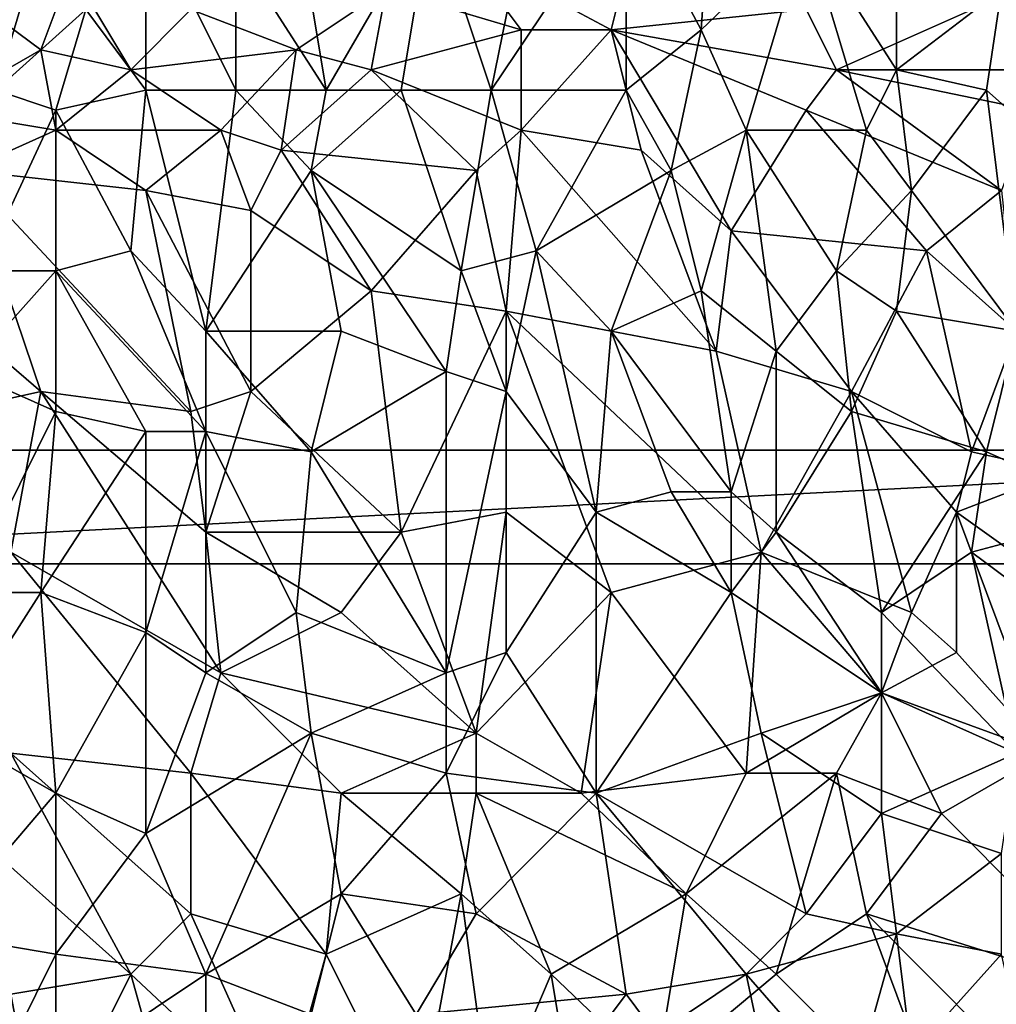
# Model space of a CAD drawing. Extents: x -160 to 10, y -10 to 160.
# Tile 272 of 450: x -0.0441 to 0.0419, y 0.0233 to 0.11. Entities that reach past the tile are written whole.
import ezdxf

# ---------------------------------------------------------------- set-up
doc = ezdxf.new("R2010")
doc.units = 0

msp = doc.modelspace()

# ---------------------------------------------------------------- linework, layer by layer
for points in [[(0.033079, 0.10559, 0.759349), (0.033079, 0.130356, 0.758403), (0.025151, 0.117973, 0.758531)], [(0.033079, 0.10559, 0.759349), (0.042329, 0.112666, 0.759609), (0.033079, 0.130356, 0.758403)], [(0.017222, 0.128587, 0.757922), (0.009294, 0.121511, 0.758087), (0.015901, 0.109128, 0.758661)], [(0.015901, 0.109128, 0.758661), (0.025151, 0.117973, 0.758531), (0.017222, 0.128587, 0.757922)], [(-0.007884, 0.119742, 0.75817), (-0.002599, 0.103821, 0.758792), (0.001365, 0.12328, 0.757998)], [(0.001365, 0.12328, 0.757998), (-0.002599, 0.103821, 0.758792), (0.009294, 0.121511, 0.758087)], [(-0.046205, 0.103821, 0.760056), (-0.043562, 0.112666, 0.759563), (-0.049018, 0.121511, 0.759679)], [(0.009294, 0.103821, 0.758807), (0.009294, 0.121511, 0.758087), (-0.002599, 0.103821, 0.758792)], [(0.009294, 0.103821, 0.758807), (0.015901, 0.109128, 0.758661), (0.009294, 0.121511, 0.758087)], [(-0.032991, 0.103821, 0.759336), (-0.032991, 0.119742, 0.758707), (-0.038277, 0.110897, 0.759312)], [(-0.025063, 0.103821, 0.759065), (-0.025063, 0.116204, 0.758569), (-0.032991, 0.119742, 0.758707)], [(-0.032991, 0.103821, 0.759336), (-0.025063, 0.103821, 0.759065), (-0.032991, 0.119742, 0.758707)], [(-0.017134, 0.103821, 0.758899), (-0.019777, 0.119742, 0.758317), (-0.025063, 0.116204, 0.758569)], [(-0.019777, 0.119742, 0.758317), (-0.017134, 0.103821, 0.758899), (-0.007884, 0.119742, 0.75817)], [(-0.010527, 0.103821, 0.758832), (-0.007884, 0.119742, 0.75817), (-0.017134, 0.103821, 0.758899)], [(-0.010527, 0.103821, 0.758832), (-0.002599, 0.103821, 0.758792), (-0.007884, 0.119742, 0.75817)], [(0.019865, 0.100283, 0.759113), (0.025151, 0.117973, 0.758531), (0.015901, 0.109128, 0.758661)], [(0.030436, 0.100283, 0.759458), (0.025151, 0.117973, 0.758531), (0.019865, 0.100283, 0.759113)], [(0.025151, 0.117973, 0.758531), (0.030436, 0.100283, 0.759458), (0.033079, 0.10559, 0.759349)], [(-0.054134, 0.116204, 0.709725), (-0.039598, 0.114435, 0.7096), (-0.042241, 0.107359, 0.709417)], [(-0.051491, 0.102052, 0.70937), (-0.054134, 0.116204, 0.709725), (-0.042241, 0.107359, 0.709417)], [(-0.025063, 0.103821, 0.759065), (-0.017134, 0.103821, 0.758899), (-0.025063, 0.116204, 0.758569)], [(0.000044, 0.109128, 0.709392), (-0.011849, 0.112666, 0.709494), (-0.005242, 0.116204, 0.709596)], [(0.007972, 0.109128, 0.709388), (-0.005242, 0.116204, 0.709596), (0.009294, 0.114435, 0.709538)], [(0.000044, 0.109128, 0.709392), (-0.005242, 0.116204, 0.709596), (0.007972, 0.109128, 0.709388)], [(-0.042241, 0.107359, 0.709417), (-0.039598, 0.114435, 0.7096), (-0.034313, 0.10559, 0.709362)], [(-0.034313, 0.10559, 0.709362), (-0.039598, 0.114435, 0.7096), (-0.029027, 0.110897, 0.709472)], [(0.007972, 0.109128, 0.709388), (0.009294, 0.114435, 0.709538), (0.025151, 0.110897, 0.709453)], [(-0.046205, 0.103821, 0.760056), (-0.038277, 0.110897, 0.759312), (-0.043562, 0.112666, 0.759563)], [(-0.019777, 0.107359, 0.709373), (-0.029027, 0.110897, 0.709472), (-0.011849, 0.112666, 0.709494)], [(-0.01317, 0.10559, 0.709334), (-0.019777, 0.107359, 0.709373), (-0.011849, 0.112666, 0.709494)], [(-0.011849, 0.112666, 0.709494), (0.000044, 0.109128, 0.709392), (-0.01317, 0.10559, 0.709334)], [(0.027793, 0.10559, 0.709346), (0.025151, 0.110897, 0.709453), (0.04365, 0.112666, 0.709497)], [(0.027793, 0.10559, 0.709346), (0.04365, 0.112666, 0.709497), (0.046293, 0.10559, 0.709345)], [(0.033079, 0.10559, 0.759349), (0.041008, 0.103821, 0.759851), (0.042329, 0.112666, 0.759609)], [(0.041008, 0.103821, 0.759851), (0.0529, 0.093207, 0.761048), (0.042329, 0.112666, 0.759609)], [(-0.046205, 0.103821, 0.760056), (-0.04092, 0.102052, 0.759809), (-0.038277, 0.110897, 0.759312)], [(-0.04092, 0.102052, 0.759809), (-0.032991, 0.103821, 0.759336), (-0.038277, 0.110897, 0.759312)], [(-0.034313, 0.10559, 0.709362), (-0.029027, 0.110897, 0.709472), (-0.019777, 0.107359, 0.709373)], [(0.027793, 0.10559, 0.709346), (0.007972, 0.109128, 0.709388), (0.025151, 0.110897, 0.709453)], [(-0.01317, 0.10559, 0.709334), (0.000044, 0.109128, 0.709392), (0.000044, 0.100283, 0.709263)], [(0.000044, 0.100283, 0.709263), (0.000044, 0.109128, 0.709392), (0.007972, 0.109128, 0.709388)], [(0.010615, 0.098514, 0.709245), (0.000044, 0.100283, 0.709263), (0.007972, 0.109128, 0.709388)], [(0.025151, 0.102052, 0.709299), (0.007972, 0.109128, 0.709388), (0.027793, 0.10559, 0.709346)], [(0.018544, 0.091438, 0.709215), (0.007972, 0.109128, 0.709388), (0.025151, 0.102052, 0.709299)], [(0.010615, 0.098514, 0.709245), (0.007972, 0.109128, 0.709388), (0.018544, 0.091438, 0.709215)], [(0.013258, 0.096745, 0.759165), (0.015901, 0.109128, 0.758661), (0.009294, 0.103821, 0.758807)], [(0.013258, 0.096745, 0.759165), (0.019865, 0.100283, 0.759113), (0.015901, 0.109128, 0.758661)], [(-0.051491, 0.102052, 0.70937), (-0.042241, 0.107359, 0.709417), (-0.04092, 0.100283, 0.709312)], [(-0.04092, 0.100283, 0.709312), (-0.042241, 0.107359, 0.709417), (-0.034313, 0.10559, 0.709362)], [(-0.026384, 0.100283, 0.709283), (-0.034313, 0.10559, 0.709362), (-0.019777, 0.107359, 0.709373)], [(-0.026384, 0.100283, 0.709283), (-0.019777, 0.107359, 0.709373), (-0.021098, 0.098514, 0.709262)], [(-0.021098, 0.098514, 0.709262), (-0.019777, 0.107359, 0.709373), (-0.01317, 0.10559, 0.709334)], [(-0.04092, 0.100283, 0.709312), (-0.034313, 0.10559, 0.709362), (-0.026384, 0.100283, 0.709283)], [(-0.021098, 0.098514, 0.709262), (-0.01317, 0.10559, 0.709334), (-0.00392, 0.096745, 0.709231)], [(-0.00392, 0.096745, 0.709231), (-0.01317, 0.10559, 0.709334), (0.000044, 0.100283, 0.709263)], [(0.025151, 0.102052, 0.709299), (0.027793, 0.10559, 0.709346), (0.042329, 0.094976, 0.709243)], [(0.044972, 0.102052, 0.709302), (0.027793, 0.10559, 0.709346), (0.046293, 0.10559, 0.709345)], [(0.042329, 0.094976, 0.709243), (0.027793, 0.10559, 0.709346), (0.044972, 0.102052, 0.709302)], [(0.030436, 0.100283, 0.759458), (0.034401, 0.094976, 0.759889), (0.033079, 0.10559, 0.759349)], [(0.034401, 0.094976, 0.759889), (0.041008, 0.103821, 0.759851), (0.033079, 0.10559, 0.759349)], [(-0.047527, 0.0879, 0.760801), (-0.04092, 0.102052, 0.759809), (-0.046205, 0.103821, 0.760056)], [(-0.034313, 0.089669, 0.760061), (-0.032991, 0.103821, 0.759336), (-0.04092, 0.102052, 0.759809)], [(-0.034313, 0.089669, 0.760061), (-0.027706, 0.082592, 0.760143), (-0.032991, 0.103821, 0.759336)], [(-0.027706, 0.082592, 0.760143), (-0.025063, 0.103821, 0.759065), (-0.032991, 0.103821, 0.759336)], [(-0.027706, 0.082592, 0.760143), (-0.018456, 0.096745, 0.759245), (-0.025063, 0.103821, 0.759065)], [(-0.018456, 0.096745, 0.759245), (-0.017134, 0.103821, 0.758899), (-0.025063, 0.103821, 0.759065)], [(-0.010527, 0.103821, 0.758832), (-0.017134, 0.103821, 0.758899), (-0.018456, 0.096745, 0.759245)], [(-0.018456, 0.096745, 0.759245), (-0.005242, 0.0879, 0.759508), (-0.010527, 0.103821, 0.758832)], [(-0.005242, 0.0879, 0.759508), (-0.002599, 0.103821, 0.758792), (-0.010527, 0.103821, 0.758832)], [(-0.005242, 0.0879, 0.759508), (0.001365, 0.089669, 0.759414), (-0.002599, 0.103821, 0.758792)], [(0.001365, 0.089669, 0.759414), (0.009294, 0.103821, 0.758807), (-0.002599, 0.103821, 0.758792)], [(0.013258, 0.096745, 0.759165), (0.009294, 0.103821, 0.758807), (0.001365, 0.089669, 0.759414)], [(0.04365, 0.082592, 0.760861), (0.041008, 0.103821, 0.759851), (0.034401, 0.094976, 0.759889)], [(0.04365, 0.082592, 0.760861), (0.0529, 0.093207, 0.761048), (0.041008, 0.103821, 0.759851)], [(-0.048848, 0.096745, 0.70931), (-0.051491, 0.102052, 0.70937), (-0.04092, 0.100283, 0.709312)], [(-0.04092, 0.0879, 0.760444), (-0.04092, 0.102052, 0.759809), (-0.047527, 0.0879, 0.760801)], [(-0.04092, 0.0879, 0.760444), (-0.034313, 0.089669, 0.760061), (-0.04092, 0.102052, 0.759809)], [(0.018544, 0.091438, 0.709215), (0.025151, 0.102052, 0.709299), (0.035722, 0.089669, 0.709219)], [(0.035722, 0.089669, 0.709219), (0.025151, 0.102052, 0.709299), (0.042329, 0.094976, 0.709243)], [(-0.048848, 0.096745, 0.70931), (-0.04092, 0.100283, 0.709312), (-0.032991, 0.094976, 0.70925)], [(-0.032991, 0.094976, 0.70925), (-0.04092, 0.100283, 0.709312), (-0.026384, 0.100283, 0.709283)], [(-0.032991, 0.094976, 0.70925), (-0.026384, 0.100283, 0.709283), (-0.023741, 0.093207, 0.709238)], [(-0.023741, 0.093207, 0.709238), (-0.026384, 0.100283, 0.709283), (-0.021098, 0.098514, 0.709262)], [(-0.001277, 0.084362, 0.709177), (-0.00392, 0.096745, 0.709231), (0.000044, 0.100283, 0.709263)], [(-0.001277, 0.084362, 0.709177), (0.000044, 0.100283, 0.709263), (0.017222, 0.080823, 0.709169)], [(0.017222, 0.080823, 0.709169), (0.000044, 0.100283, 0.709263), (0.010615, 0.098514, 0.709245)], [(0.015901, 0.086131, 0.759691), (0.019865, 0.100283, 0.759113), (0.013258, 0.096745, 0.759165)], [(0.015901, 0.086131, 0.759691), (0.022508, 0.080823, 0.760071), (0.019865, 0.100283, 0.759113)], [(0.019865, 0.100283, 0.759113), (0.027793, 0.0879, 0.759929), (0.030436, 0.100283, 0.759458)], [(0.022508, 0.080823, 0.760071), (0.027793, 0.0879, 0.759929), (0.019865, 0.100283, 0.759113)], [(0.027793, 0.0879, 0.759929), (0.034401, 0.094976, 0.759889), (0.030436, 0.100283, 0.759458)], [(-0.01317, 0.086131, 0.709198), (-0.023741, 0.093207, 0.709238), (-0.021098, 0.098514, 0.709262)], [(-0.01317, 0.086131, 0.709198), (-0.021098, 0.098514, 0.709262), (-0.00392, 0.096745, 0.709231)], [(0.017222, 0.080823, 0.709169), (0.010615, 0.098514, 0.709245), (0.018544, 0.091438, 0.709215)], [(-0.060741, 0.093207, 0.709334), (-0.048848, 0.096745, 0.70931), (-0.042241, 0.077285, 0.709219)], [(-0.029027, 0.075516, 0.709172), (-0.048848, 0.096745, 0.70931), (-0.032991, 0.094976, 0.70925)], [(-0.042241, 0.077285, 0.709219), (-0.048848, 0.096745, 0.70931), (-0.029027, 0.075516, 0.709172)], [(-0.027706, 0.082592, 0.760143), (-0.015813, 0.082592, 0.759866), (-0.018456, 0.096745, 0.759245)], [(-0.006563, 0.079054, 0.759904), (-0.005242, 0.0879, 0.759508), (-0.018456, 0.096745, 0.759245)], [(-0.006563, 0.079054, 0.759904), (-0.018456, 0.096745, 0.759245), (-0.015813, 0.082592, 0.759866)], [(-0.001277, 0.084362, 0.709177), (-0.01317, 0.086131, 0.709198), (-0.00392, 0.096745, 0.709231)], [(0.007972, 0.082592, 0.759753), (0.013258, 0.096745, 0.759165), (0.001365, 0.089669, 0.759414)], [(0.007972, 0.082592, 0.759753), (0.015901, 0.086131, 0.759691), (0.013258, 0.096745, 0.759165)], [(-0.023741, 0.077285, 0.709181), (-0.032991, 0.094976, 0.70925), (-0.023741, 0.093207, 0.709238)], [(-0.029027, 0.075516, 0.709172), (-0.032991, 0.094976, 0.70925), (-0.023741, 0.077285, 0.709181)], [(0.033079, 0.084362, 0.760293), (0.034401, 0.094976, 0.759889), (0.027793, 0.0879, 0.759929)], [(0.033079, 0.084362, 0.760293), (0.04365, 0.082592, 0.760861), (0.034401, 0.094976, 0.759889)], [(0.04365, 0.082592, 0.709203), (0.035722, 0.089669, 0.709219), (0.042329, 0.094976, 0.709243)], [(-0.050169, 0.075516, 0.709245), (-0.060741, 0.093207, 0.709334), (-0.042241, 0.077285, 0.709219)], [(-0.023741, 0.077285, 0.709181), (-0.023741, 0.093207, 0.709238), (-0.01317, 0.086131, 0.709198)], [(0.017222, 0.080823, 0.709169), (0.018544, 0.091438, 0.709215), (0.029115, 0.077285, 0.709174)], [(0.029115, 0.077285, 0.709174), (0.018544, 0.091438, 0.709215), (0.035722, 0.089669, 0.709219)], [(-0.04092, 0.0879, 0.760444), (-0.027706, 0.073747, 0.760513), (-0.034313, 0.089669, 0.760061)], [(-0.027706, 0.073747, 0.760513), (-0.027706, 0.082592, 0.760143), (-0.034313, 0.089669, 0.760061)], [(-0.005242, 0.0879, 0.759508), (-0.001277, 0.077285, 0.759947), (0.001365, 0.089669, 0.759414)], [(-0.001277, 0.077285, 0.759947), (0.006651, 0.066671, 0.760386), (0.001365, 0.089669, 0.759414)], [(0.001365, 0.089669, 0.759414), (0.006651, 0.066671, 0.760386), (0.007972, 0.082592, 0.759753)], [(0.039686, 0.071978, 0.70916), (0.029115, 0.077285, 0.709174), (0.035722, 0.089669, 0.709219)], [(0.039686, 0.071978, 0.70916), (0.035722, 0.089669, 0.709219), (0.04365, 0.082592, 0.709203)], [(-0.048848, 0.079054, 0.761196), (-0.04092, 0.0879, 0.760444), (-0.047527, 0.0879, 0.760801)], [(-0.04092, 0.075516, 0.760937), (-0.04092, 0.0879, 0.760444), (-0.048848, 0.079054, 0.761196)], [(-0.032991, 0.073747, 0.760688), (-0.04092, 0.0879, 0.760444), (-0.04092, 0.075516, 0.760937)], [(-0.032991, 0.073747, 0.760688), (-0.027706, 0.073747, 0.760513), (-0.04092, 0.0879, 0.760444)], [(-0.006563, 0.079054, 0.759904), (-0.001277, 0.077285, 0.759947), (-0.005242, 0.0879, 0.759508)], [(0.029115, 0.075516, 0.760494), (0.027793, 0.0879, 0.759929), (0.022508, 0.080823, 0.760071)], [(0.029115, 0.075516, 0.760494), (0.033079, 0.084362, 0.760293), (0.027793, 0.0879, 0.759929)], [(-0.010527, 0.064902, 0.709071), (-0.023741, 0.077285, 0.709181), (-0.01317, 0.086131, 0.709198)], [(-0.010527, 0.064902, 0.709071), (-0.01317, 0.086131, 0.709198), (-0.001277, 0.084362, 0.709177)], [(0.018544, 0.06844, 0.760481), (0.015901, 0.086131, 0.759691), (0.007972, 0.082592, 0.759753)], [(0.018544, 0.06844, 0.760481), (0.022508, 0.080823, 0.760071), (0.015901, 0.086131, 0.759691)], [(-0.001277, 0.066671, 0.709071), (-0.010527, 0.064902, 0.709071), (-0.001277, 0.084362, 0.709177)], [(-0.001277, 0.084362, 0.709177), (0.017222, 0.080823, 0.709169), (0.021186, 0.063133, 0.709066)], [(0.007972, 0.059595, 0.709009), (-0.001277, 0.084362, 0.709177), (0.021186, 0.063133, 0.709066)], [(-0.001277, 0.066671, 0.709071), (-0.001277, 0.084362, 0.709177), (0.007972, 0.059595, 0.709009)], [(0.041008, 0.071978, 0.76111), (0.033079, 0.084362, 0.760293), (0.029115, 0.075516, 0.760494)], [(0.033079, 0.084362, 0.760293), (0.041008, 0.071978, 0.76111), (0.04365, 0.082592, 0.760861)], [(-0.018456, 0.071978, 0.760359), (-0.015813, 0.082592, 0.759866), (-0.027706, 0.082592, 0.760143)], [(-0.027706, 0.073747, 0.760513), (-0.018456, 0.071978, 0.760359), (-0.027706, 0.082592, 0.760143)], [(-0.018456, 0.071978, 0.760359), (-0.006563, 0.079054, 0.759904), (-0.015813, 0.082592, 0.759866)], [(0.006651, 0.066671, 0.760386), (0.013258, 0.06844, 0.760394), (0.007972, 0.082592, 0.759753)], [(0.013258, 0.06844, 0.760394), (0.018544, 0.06844, 0.760481), (0.007972, 0.082592, 0.759753)], [(0.039686, 0.071978, 0.70916), (0.04365, 0.082592, 0.709203), (0.047615, 0.070209, 0.70916)], [(0.0529, 0.066671, 0.761879), (0.04365, 0.082592, 0.760861), (0.041008, 0.071978, 0.76111)], [(0.021186, 0.063133, 0.709066), (0.017222, 0.080823, 0.709169), (0.029115, 0.077285, 0.709174)], [(0.022508, 0.064902, 0.760714), (0.022508, 0.080823, 0.760071), (0.018544, 0.06844, 0.760481)], [(0.022508, 0.064902, 0.760714), (0.029115, 0.075516, 0.760494), (0.022508, 0.080823, 0.760071)], [(-0.04092, 0.075516, 0.760937), (-0.048848, 0.079054, 0.761196), (-0.048848, 0.059595, 0.761808)], [(-0.006563, 0.052519, 0.76097), (-0.006563, 0.079054, 0.759904), (-0.018456, 0.071978, 0.760359)], [(-0.006563, 0.052519, 0.76097), (-0.001277, 0.077285, 0.759947), (-0.006563, 0.079054, 0.759904)], [(-0.044884, 0.063133, 0.709149), (-0.050169, 0.075516, 0.709245), (-0.042241, 0.077285, 0.709219)], [(-0.044884, 0.063133, 0.709149), (-0.042241, 0.077285, 0.709219), (-0.026384, 0.052519, 0.709006)], [(-0.027706, 0.064902, 0.709104), (-0.042241, 0.077285, 0.709219), (-0.029027, 0.075516, 0.709172)], [(-0.026384, 0.052519, 0.709006), (-0.042241, 0.077285, 0.709219), (-0.027706, 0.064902, 0.709104)], [(-0.027706, 0.064902, 0.709104), (-0.029027, 0.075516, 0.709172), (-0.023741, 0.077285, 0.709181)], [(-0.027706, 0.064902, 0.709104), (-0.023741, 0.077285, 0.709181), (-0.010527, 0.064902, 0.709071)], [(-0.001277, 0.054288, 0.760866), (-0.001277, 0.077285, 0.759947), (-0.006563, 0.052519, 0.76097)], [(-0.001277, 0.054288, 0.760866), (0.006651, 0.066671, 0.760386), (-0.001277, 0.077285, 0.759947)], [(0.021186, 0.063133, 0.709066), (0.029115, 0.077285, 0.709174), (0.034401, 0.057826, 0.709048)], [(0.038365, 0.066671, 0.709124), (0.029115, 0.077285, 0.709174), (0.039686, 0.071978, 0.70916)], [(0.034401, 0.057826, 0.709048), (0.029115, 0.077285, 0.709174), (0.038365, 0.066671, 0.709124)], [(-0.042241, 0.059595, 0.761529), (-0.04092, 0.075516, 0.760937), (-0.048848, 0.059595, 0.761808)], [(-0.032991, 0.073747, 0.760688), (-0.04092, 0.075516, 0.760937), (-0.042241, 0.059595, 0.761529)], [(0.031758, 0.057826, 0.761258), (0.029115, 0.075516, 0.760494), (0.022508, 0.064902, 0.760714)], [(0.031758, 0.057826, 0.761258), (0.041008, 0.071978, 0.76111), (0.029115, 0.075516, 0.760494)], [(-0.032991, 0.073747, 0.760688), (-0.042241, 0.059595, 0.761529), (-0.032991, 0.056057, 0.761318)], [(-0.032991, 0.056057, 0.761318), (-0.027706, 0.052519, 0.761303), (-0.027706, 0.073747, 0.760513)], [(-0.032991, 0.056057, 0.761318), (-0.027706, 0.073747, 0.760513), (-0.032991, 0.073747, 0.760688)], [(-0.019777, 0.057826, 0.760943), (-0.018456, 0.071978, 0.760359), (-0.027706, 0.073747, 0.760513)], [(-0.027706, 0.052519, 0.761303), (-0.019777, 0.057826, 0.760943), (-0.027706, 0.073747, 0.760513)], [(0.099232, 0.07211, 0.712849), (-0.100768, 0.07211, 0.712849), (-0.095768, 0.06211, 0.712849)], [(0.099232, 0.07211, 0.652849), (-0.095768, 0.06211, 0.652849), (-0.100768, 0.07211, 0.652849)], [(0.099232, 0.07211, 0.712849), (0.099232, 0.07211, 0.652849), (-0.100768, 0.07211, 0.652849)], [(0.099232, 0.07211, 0.712849), (-0.100768, 0.07211, 0.652849), (-0.100768, 0.07211, 0.712849)], [(0.099232, 0.07211, 0.712849), (-0.095768, 0.06211, 0.712849), (0.094232, 0.06211, 0.712849)], [(0.099232, 0.07211, 0.652849), (0.094232, 0.06211, 0.652849), (-0.095768, 0.06211, 0.652849)], [(-0.019777, 0.057826, 0.760943), (-0.006563, 0.052519, 0.76097), (-0.018456, 0.071978, 0.760359)], [(0.039686, 0.063133, 0.761372), (0.041008, 0.071978, 0.76111), (0.031758, 0.057826, 0.761258)], [(0.038365, 0.066671, 0.709124), (0.039686, 0.071978, 0.70916), (0.047615, 0.070209, 0.70916)], [(0.039686, 0.063133, 0.761372), (0.0529, 0.066671, 0.761879), (0.041008, 0.071978, 0.76111)], [(0.058186, 0.052519, 0.709069), (0.038365, 0.066671, 0.709124), (0.047615, 0.070209, 0.70916)], [(0.006651, 0.066671, 0.760386), (0.018544, 0.059595, 0.760832), (0.013258, 0.06844, 0.760394)], [(0.013258, 0.06844, 0.760394), (0.018544, 0.059595, 0.760832), (0.018544, 0.06844, 0.760481)], [(0.018544, 0.059595, 0.760832), (0.022508, 0.064902, 0.760714), (0.018544, 0.06844, 0.760481)], [(-0.010527, 0.064902, 0.709071), (-0.001277, 0.066671, 0.709071), (-0.00392, 0.047212, 0.70891)], [(-0.00392, 0.047212, 0.70891), (-0.001277, 0.066671, 0.709071), (0.007972, 0.059595, 0.709009)], [(0.006651, 0.066671, 0.760386), (-0.001277, 0.054288, 0.760866), (0.006651, 0.041905, 0.761431)], [(0.018544, 0.059595, 0.760832), (0.006651, 0.066671, 0.760386), (0.006651, 0.041905, 0.761431)], [(0.038365, 0.054288, 0.709034), (0.034401, 0.057826, 0.709048), (0.038365, 0.066671, 0.709124)], [(0.038365, 0.066671, 0.709124), (0.058186, 0.052519, 0.709069), (0.046293, 0.045443, 0.708976)], [(0.046293, 0.045443, 0.708976), (0.038365, 0.054288, 0.709034), (0.038365, 0.066671, 0.709124)], [(0.051579, 0.054288, 0.762201), (0.0529, 0.066671, 0.761879), (0.039686, 0.063133, 0.761372)], [(-0.026384, 0.052519, 0.709006), (-0.027706, 0.064902, 0.709104), (-0.015813, 0.057826, 0.709016)], [(-0.015813, 0.057826, 0.709016), (-0.027706, 0.064902, 0.709104), (-0.010527, 0.064902, 0.709071)], [(-0.00392, 0.047212, 0.70891), (-0.015813, 0.057826, 0.709016), (-0.010527, 0.064902, 0.709071)], [(0.031758, 0.05075, 0.7615), (0.022508, 0.064902, 0.760714), (0.018544, 0.059595, 0.760832)], [(0.031758, 0.05075, 0.7615), (0.031758, 0.057826, 0.761258), (0.022508, 0.064902, 0.760714)], [(-0.029027, 0.043674, 0.708937), (-0.044884, 0.063133, 0.709149), (-0.026384, 0.052519, 0.709006)], [(-0.029027, 0.043674, 0.708937), (-0.044884, 0.045443, 0.709004), (-0.044884, 0.063133, 0.709149)], [(0.007972, 0.059595, 0.709009), (0.021186, 0.063133, 0.709066), (0.019865, 0.043674, 0.70891)], [(0.031758, 0.05075, 0.708995), (0.019865, 0.043674, 0.70891), (0.021186, 0.063133, 0.709066)], [(0.031758, 0.05075, 0.708995), (0.021186, 0.063133, 0.709066), (0.034401, 0.057826, 0.709048)], [(0.04365, 0.045443, 0.762097), (0.039686, 0.063133, 0.761372), (0.031758, 0.057826, 0.761258)], [(0.04365, 0.045443, 0.762097), (0.051579, 0.054288, 0.762201), (0.039686, 0.063133, 0.761372)], [(0.094232, 0.06211, 0.712849), (-0.095768, 0.06211, 0.712849), (-0.095768, 0.06211, 0.652849)], [(0.094232, 0.06211, 0.712849), (-0.095768, 0.06211, 0.652849), (0.094232, 0.06211, 0.652849)], [(-0.042241, 0.059595, 0.761529), (-0.048848, 0.059595, 0.761808), (-0.050169, 0.047212, 0.762228)], [(-0.04092, 0.041905, 0.762069), (-0.042241, 0.059595, 0.761529), (-0.050169, 0.047212, 0.762228)], [(-0.04092, 0.041905, 0.762069), (-0.032991, 0.056057, 0.761318), (-0.042241, 0.059595, 0.761529)], [(0.00533, 0.041905, 0.708882), (-0.00392, 0.047212, 0.70891), (0.007972, 0.059595, 0.709009)], [(0.00533, 0.041905, 0.708882), (0.007972, 0.059595, 0.709009), (0.019865, 0.043674, 0.70891)], [(0.018544, 0.059595, 0.760832), (0.006651, 0.041905, 0.761431), (0.021186, 0.047212, 0.761367)], [(0.021186, 0.047212, 0.761367), (0.031758, 0.05075, 0.7615), (0.018544, 0.059595, 0.760832)], [(-0.018456, 0.047212, 0.761353), (-0.019777, 0.057826, 0.760943), (-0.027706, 0.052519, 0.761303)], [(-0.00392, 0.047212, 0.70891), (-0.026384, 0.052519, 0.709006), (-0.015813, 0.057826, 0.709016)], [(-0.006563, 0.052519, 0.76097), (-0.019777, 0.057826, 0.760943), (-0.018456, 0.047212, 0.761353)], [(0.031758, 0.05075, 0.708995), (0.034401, 0.057826, 0.709048), (0.038365, 0.054288, 0.709034)], [(0.04365, 0.045443, 0.762097), (0.031758, 0.057826, 0.761258), (0.031758, 0.05075, 0.7615)], [(-0.04092, 0.041905, 0.762069), (-0.032991, 0.038367, 0.761994), (-0.032991, 0.056057, 0.761318)], [(-0.032991, 0.038367, 0.761994), (-0.027706, 0.052519, 0.761303), (-0.032991, 0.056057, 0.761318)], [(-0.006563, 0.043674, 0.761367), (-0.001277, 0.054288, 0.760866), (-0.006563, 0.052519, 0.76097)], [(-0.006563, 0.043674, 0.761367), (0.006651, 0.041905, 0.761431), (-0.001277, 0.054288, 0.760866)], [(0.046293, 0.045443, 0.708976), (0.031758, 0.05075, 0.708995), (0.038365, 0.054288, 0.709034)], [(-0.032991, 0.038367, 0.761994), (-0.018456, 0.047212, 0.761353), (-0.027706, 0.052519, 0.761303)], [(-0.029027, 0.043674, 0.708937), (-0.026384, 0.052519, 0.709006), (-0.015813, 0.041905, 0.7089)], [(-0.026384, 0.052519, 0.709006), (-0.00392, 0.047212, 0.70891), (-0.015813, 0.041905, 0.7089)], [(-0.006563, 0.043674, 0.761367), (-0.006563, 0.052519, 0.76097), (-0.018456, 0.047212, 0.761353)], [(0.027793, 0.043674, 0.708931), (0.019865, 0.043674, 0.70891), (0.031758, 0.05075, 0.708995)], [(0.031758, 0.040136, 0.761872), (0.031758, 0.05075, 0.7615), (0.021186, 0.047212, 0.761367)], [(0.037043, 0.040136, 0.708934), (0.027793, 0.043674, 0.708931), (0.031758, 0.05075, 0.708995)], [(0.037043, 0.040136, 0.708934), (0.031758, 0.05075, 0.708995), (0.046293, 0.045443, 0.708976)], [(0.031758, 0.040136, 0.761872), (0.04365, 0.045443, 0.762097), (0.031758, 0.05075, 0.7615)], [(-0.051491, 0.029522, 0.762786), (-0.04092, 0.041905, 0.762069), (-0.050169, 0.047212, 0.762228)], [(-0.027706, 0.025984, 0.762386), (-0.018456, 0.047212, 0.761353), (-0.032991, 0.038367, 0.761994)], [(-0.015813, 0.03306, 0.761954), (-0.018456, 0.047212, 0.761353), (-0.027706, 0.025984, 0.762386)], [(-0.018456, 0.047212, 0.761353), (-0.015813, 0.03306, 0.761954), (-0.006563, 0.043674, 0.761367)], [(-0.015813, 0.041905, 0.7089), (-0.00392, 0.047212, 0.70891), (-0.00392, 0.041905, 0.708879)], [(-0.00392, 0.041905, 0.708879), (-0.00392, 0.047212, 0.70891), (0.00533, 0.041905, 0.708882)], [(0.006651, 0.041905, 0.761431), (0.025151, 0.031291, 0.762068), (0.021186, 0.047212, 0.761367)], [(0.025151, 0.031291, 0.762068), (0.031758, 0.040136, 0.761872), (0.021186, 0.047212, 0.761367)], [(-0.034313, 0.025984, 0.708889), (-0.050169, 0.040136, 0.70899), (-0.044884, 0.045443, 0.709004)], [(-0.029027, 0.031291, 0.708885), (-0.044884, 0.045443, 0.709004), (-0.029027, 0.043674, 0.708937)], [(-0.034313, 0.025984, 0.708889), (-0.044884, 0.045443, 0.709004), (-0.029027, 0.031291, 0.708885)], [(0.042329, 0.036598, 0.762295), (0.04365, 0.045443, 0.762097), (0.031758, 0.040136, 0.761872)], [(0.0529, 0.024215, 0.708938), (0.037043, 0.040136, 0.708934), (0.046293, 0.045443, 0.708976)], [(-0.017134, 0.027753, 0.708863), (-0.029027, 0.043674, 0.708937), (-0.015813, 0.041905, 0.7089)], [(-0.029027, 0.031291, 0.708885), (-0.029027, 0.043674, 0.708937), (-0.017134, 0.027753, 0.708863)], [(-0.00392, 0.031291, 0.761958), (-0.006563, 0.043674, 0.761367), (-0.015813, 0.03306, 0.761954)], [(-0.00392, 0.031291, 0.761958), (0.006651, 0.041905, 0.761431), (-0.006563, 0.043674, 0.761367)], [(0.014579, 0.03306, 0.708868), (0.00533, 0.041905, 0.708882), (0.019865, 0.043674, 0.70891)], [(0.014579, 0.03306, 0.708868), (0.019865, 0.043674, 0.70891), (0.027793, 0.043674, 0.708931)], [(0.022508, 0.025984, 0.708876), (0.014579, 0.03306, 0.708868), (0.027793, 0.043674, 0.708931)], [(0.022508, 0.025984, 0.708876), (0.027793, 0.043674, 0.708931), (0.030436, 0.031291, 0.708893)], [(0.030436, 0.031291, 0.708893), (0.027793, 0.043674, 0.708931), (0.037043, 0.040136, 0.708934)], [(-0.04092, 0.027753, 0.762562), (-0.04092, 0.041905, 0.762069), (-0.051491, 0.029522, 0.762786)], [(-0.04092, 0.027753, 0.762562), (-0.032991, 0.038367, 0.761994), (-0.04092, 0.041905, 0.762069)], [(-0.005242, 0.03306, 0.708858), (-0.017134, 0.027753, 0.708863), (-0.015813, 0.041905, 0.7089)], [(-0.005242, 0.03306, 0.708858), (-0.015813, 0.041905, 0.7089), (-0.00392, 0.041905, 0.708879)], [(0.002687, 0.025984, 0.708858), (-0.005242, 0.03306, 0.708858), (-0.00392, 0.041905, 0.708879)], [(-0.00392, 0.041905, 0.708879), (0.00533, 0.041905, 0.708882), (0.014579, 0.03306, 0.708868)], [(0.009294, 0.024215, 0.762305), (0.006651, 0.041905, 0.761431), (-0.00392, 0.031291, 0.761958)], [(0.002687, 0.025984, 0.708858), (-0.00392, 0.041905, 0.708879), (0.014579, 0.03306, 0.708868)], [(0.019865, 0.025984, 0.762239), (0.025151, 0.031291, 0.762068), (0.006651, 0.041905, 0.761431)], [(0.009294, 0.024215, 0.762305), (0.019865, 0.025984, 0.762239), (0.006651, 0.041905, 0.761431)], [(-0.044884, 0.024215, 0.708911), (-0.050169, 0.040136, 0.70899), (-0.034313, 0.025984, 0.708889)], [(0.025151, 0.031291, 0.762068), (0.033079, 0.029522, 0.762257), (0.031758, 0.040136, 0.761872)], [(0.030436, 0.031291, 0.708893), (0.037043, 0.040136, 0.708934), (0.0529, 0.024215, 0.708938)], [(0.033079, 0.029522, 0.762257), (0.042329, 0.036598, 0.762295), (0.031758, 0.040136, 0.761872)], [(-0.027706, 0.025984, 0.762386), (-0.032991, 0.038367, 0.761994), (-0.04092, 0.027753, 0.762562)], [(0.033079, 0.029522, 0.762257), (0.042329, 0.027753, 0.762539), (0.042329, 0.036598, 0.762295)], [(-0.027706, 0.025984, 0.762386), (-0.018456, 0.022446, 0.762442), (-0.015813, 0.03306, 0.761954)], [(-0.009206, 0.022446, 0.762408), (-0.015813, 0.03306, 0.761954), (-0.018456, 0.022446, 0.762442)], [(-0.009206, 0.011832, 0.708887), (-0.017134, 0.027753, 0.708863), (-0.005242, 0.03306, 0.708858)], [(-0.009206, 0.022446, 0.762408), (-0.00392, 0.031291, 0.761958), (-0.015813, 0.03306, 0.761954)], [(-0.009206, 0.011832, 0.708887), (-0.005242, 0.03306, 0.708858), (-0.002599, 0.013601, 0.708878)], [(-0.002599, 0.013601, 0.708878), (-0.005242, 0.03306, 0.708858), (0.002687, 0.025984, 0.708858)], [(0.002687, 0.025984, 0.708858), (0.014579, 0.03306, 0.708868), (0.011937, 0.017139, 0.708881)], [(0.011937, 0.017139, 0.708881), (0.014579, 0.03306, 0.708868), (0.022508, 0.025984, 0.708876)], [(-0.034313, 0.025984, 0.708889), (-0.029027, 0.031291, 0.708885), (-0.021098, 0.013601, 0.708899)], [(-0.021098, 0.013601, 0.708899), (-0.029027, 0.031291, 0.708885), (-0.017134, 0.027753, 0.708863)], [(-0.00392, 0.031291, 0.761958), (-0.009206, 0.022446, 0.762408), (0.009294, 0.024215, 0.762305)], [(0.019865, 0.025984, 0.762239), (0.033079, 0.029522, 0.762257), (0.025151, 0.031291, 0.762068)], [(0.022508, 0.025984, 0.708876), (0.030436, 0.031291, 0.708893), (0.038365, 0.010063, 0.708929)], [(0.030436, 0.031291, 0.708893), (0.0529, 0.024215, 0.708938), (0.051579, 0.010063, 0.708949)], [(0.038365, 0.010063, 0.708929), (0.030436, 0.031291, 0.708893), (0.051579, 0.010063, 0.708949)], [(-0.04092, 0.027753, 0.762562), (-0.051491, 0.029522, 0.762786), (-0.046205, 0.017139, 0.76298)], [(0.019865, 0.025984, 0.762239), (0.029115, 0.01537, 0.762604), (0.033079, 0.029522, 0.762257)], [(0.029115, 0.01537, 0.762604), (0.034401, 0.018908, 0.762574), (0.033079, 0.029522, 0.762257)], [(0.033079, 0.029522, 0.762257), (0.034401, 0.018908, 0.762574), (0.042329, 0.027753, 0.762539)], [(-0.046205, 0.017139, 0.76298), (-0.04092, 0.017139, 0.762866), (-0.04092, 0.027753, 0.762562)], [(-0.027706, 0.025984, 0.762386), (-0.04092, 0.027753, 0.762562), (-0.04092, 0.017139, 0.762866)], [(-0.021098, 0.013601, 0.708899), (-0.017134, 0.027753, 0.708863), (-0.009206, 0.011832, 0.708887)], [(0.034401, 0.018908, 0.762574), (0.046293, 0.010063, 0.763061), (0.042329, 0.027753, 0.762539)], [(-0.042241, 0.010063, 0.708924), (-0.044884, 0.024215, 0.708911), (-0.034313, 0.025984, 0.708889)], [(-0.026384, -0.00232, 0.708957), (-0.042241, 0.010063, 0.708924), (-0.034313, 0.025984, 0.708889)], [(-0.04092, 0.017139, 0.762866), (-0.027706, 0.013601, 0.762787), (-0.027706, 0.025984, 0.762386)], [(-0.021098, 0.013601, 0.708899), (-0.026384, -0.00232, 0.708957), (-0.034313, 0.025984, 0.708889)], [(-0.027706, 0.013601, 0.762787), (-0.018456, 0.022446, 0.762442), (-0.027706, 0.025984, 0.762386)], [(0.00533, 0.010063, 0.708893), (-0.002599, 0.013601, 0.708878), (0.002687, 0.025984, 0.708858)], [(0.00533, 0.010063, 0.708893), (0.002687, 0.025984, 0.708858), (0.011937, 0.017139, 0.708881)], [(0.011937, 0.020677, 0.762451), (0.019865, 0.025984, 0.762239), (0.009294, 0.024215, 0.762305)], [(0.011937, 0.017139, 0.708881), (0.022508, 0.025984, 0.708876), (0.038365, 0.010063, 0.708929)], [(0.022508, 0.013601, 0.762653), (0.019865, 0.025984, 0.762239), (0.011937, 0.020677, 0.762451)], [(0.029115, 0.01537, 0.762604), (0.019865, 0.025984, 0.762239), (0.022508, 0.013601, 0.762653)], [(-0.052812, 0.013601, 0.708936), (-0.044884, 0.024215, 0.708911), (-0.042241, 0.010063, 0.708924)], [(0.000044, 0.011832, 0.762827), (0.009294, 0.024215, 0.762305), (-0.009206, 0.022446, 0.762408)], [(0.011937, 0.020677, 0.762451), (0.009294, 0.024215, 0.762305), (0.000044, 0.011832, 0.762827)]]:
    msp.add_3dface(points)

doc.saveas('drawing.dxf')
